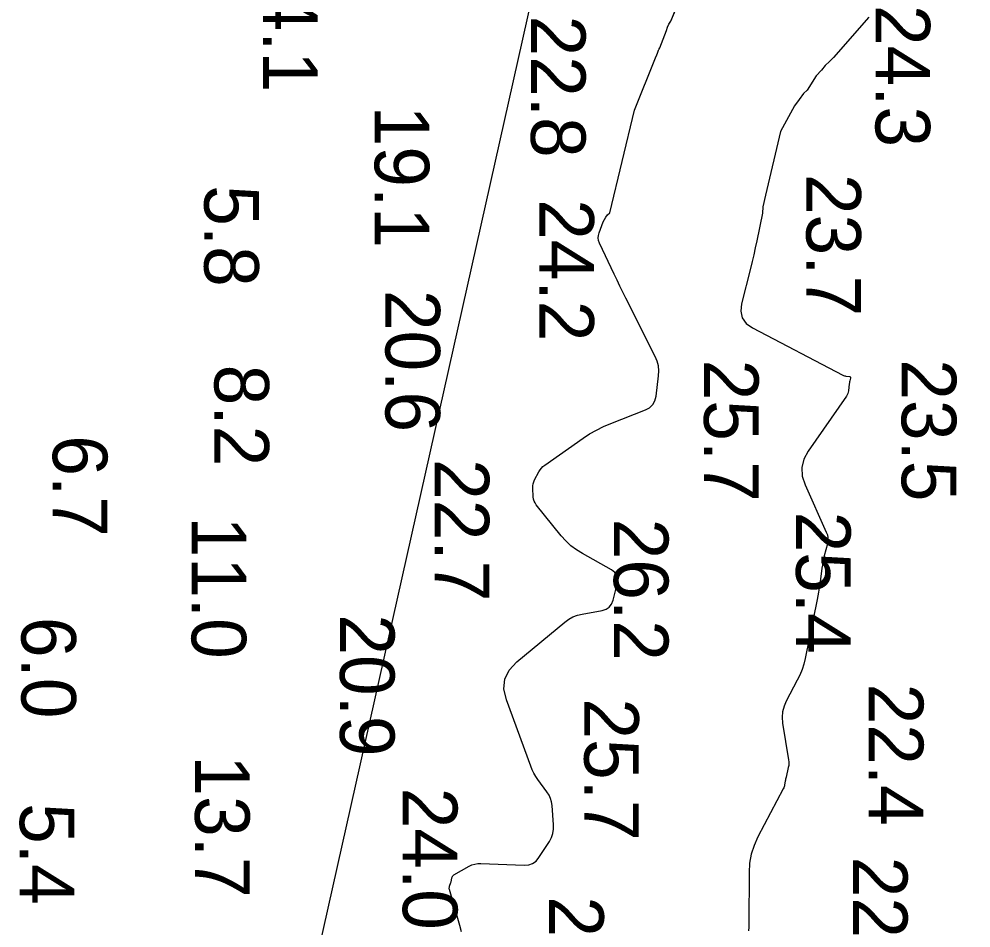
# Model space of a CAD drawing. Extents: x 1178573 to 1187098, y 693282 to 751751.
# Drawn here: x 1182261 to 1182479, y 745010.6 to 745218.6 of the extents above; entities that cross this region are included whole.
import ezdxf

# ---------------------------------------------------------------- set-up
doc = ezdxf.new("R2010")
doc.units = 0
for name, color, linetype in [('G-ANNO-PATT', 7, 'Continuous'), ('V-HYDS-MAJR', 7, 'Continuous'), ('V-HYDS-SOUN', 7, 'Continuous')]:
    doc.layers.add(name, color=color, linetype=linetype)

msp = doc.modelspace()

# ---------------------------------------------------------------- linework, layer by layer
at = {"layer": 'G-ANNO-PATT'}
for p, q in [((1182513.26, 745825.17), (1182287, 744815.43)), ((1182410.29, 745218.11), (1182423.46, 745250.22)), ((1182409.5, 745216.78), (1182409.83, 745217.48)), ((1182409.83, 745217.48), (1182410.29, 745218.11)), ((1182455.64, 745219.07), (1182447.55, 745209.85)), ((1182407.77, 745212.01), (1182409.3, 745216.01)), ((1182409.3, 745216.01), (1182409.5, 745216.78)), ((1182407.06, 745210.46), (1182407.21, 745210.83)), ((1182407.21, 745210.83), (1182407.3, 745211.05)), ((1182407.3, 745211.05), (1182407.39, 745211.28)), ((1182407.39, 745211.28), (1182407.48, 745211.47)), ((1182407.48, 745211.47), (1182407.56, 745211.65)), ((1182407.56, 745211.65), (1182407.57, 745211.69)), ((1182407.57, 745211.69), (1182407.62, 745211.79)), ((1182407.62, 745211.79), (1182407.77, 745212.01)), ((1182401.98, 745197.8), (1182406.77, 745209.76)), ((1182406.77, 745209.76), (1182407.06, 745210.46)), ((1182446.61, 745208.87), (1182445.6, 745207.99)), ((1182447.55, 745209.85), (1182446.61, 745208.87)), ((1182444.78, 745206.93), (1182443.54, 745205.62)), ((1182445.6, 745207.99), (1182444.78, 745206.93)), ((1182443.54, 745205.62), (1182441.52, 745202.37)), ((1182441.52, 745202.37), (1182440.66, 745201.56)), ((1182439.67, 745200.21), (1182438.63, 745198.76)), ((1182440.66, 745201.56), (1182439.67, 745200.21)), ((1182396.28, 745174.24), (1182401.98, 745197.8)), ((1182438.63, 745198.76), (1182435.37, 745192.92)), ((1182435.37, 745192.92), (1182431.94, 745178.34)), ((1182431.94, 745178.34), (1182431.34, 745175.61)), ((1182395.41, 745173.3), (1182395.81, 745173.8)), ((1182395.81, 745173.8), (1182396.28, 745174.24)), ((1182431.24, 745174.16), (1182429.94, 745167.84)), ((1182431.34, 745175.61), (1182431.24, 745174.16)), ((1182393.86, 745169.73), (1182394.8, 745172.18)), ((1182394.8, 745172.18), (1182395.07, 745172.77)), ((1182395.07, 745172.77), (1182395.41, 745173.3)), ((1182393.65, 745168.52), (1182393.69, 745169.12)), ((1182393.69, 745169.12), (1182393.86, 745169.73)), ((1182393.73, 745167.92), (1182393.65, 745168.52)), ((1182393.95, 745167.32), (1182393.73, 745167.92)), ((1182397.3, 745160.24), (1182393.95, 745167.32)), ((1182429.94, 745167.84), (1182429.6, 745166.26)), ((1182429.6, 745166.26), (1182429.25, 745164.69)), ((1182428.89, 745163.12), (1182428.5, 745161.55)), ((1182429.25, 745164.69), (1182428.89, 745163.12)), ((1182428.5, 745161.55), (1182426.49, 745153.48)), ((1182397.96, 745158.86), (1182397.3, 745160.24)), ((1182398.63, 745157.49), (1182397.96, 745158.86)), ((1182399.3, 745156.12), (1182398.63, 745157.49)), ((1182399.98, 745154.76), (1182399.3, 745156.12)), ((1182406.72, 745141.39), (1182399.98, 745154.76)), ((1182426.49, 745153.48), (1182426.29, 745151.73)), ((1182426.29, 745151.73), (1182426.64, 745150.23)), ((1182426.64, 745150.23), (1182427.53, 745148.98)), ((1182427.53, 745148.98), (1182428.97, 745147.96)), ((1182428.97, 745147.96), (1182449.66, 745137.15)), ((1182407.16, 745140.34), (1182406.72, 745141.39)), ((1182407.44, 745139.25), (1182407.16, 745140.34)), ((1182407.55, 745138.13), (1182407.44, 745139.25)), ((1182406.91, 745132.34), (1182407.49, 745136.98)), ((1182407.49, 745136.98), (1182407.55, 745138.13)), ((1182449.66, 745137.15), (1182449.83, 745137.07)), ((1182449.83, 745137.07), (1182450.01, 745137)), ((1182450.01, 745137), (1182450.19, 745136.96)), ((1182450.19, 745136.96), (1182450.37, 745136.92)), ((1182450.37, 745136.92), (1182451.16, 745136.82)), ((1182451.16, 745136.82), (1182451.3, 745136.78)), ((1182451.41, 745136.45), (1182451.25, 745135.79)), ((1182451.3, 745136.78), (1182451.39, 745136.7)), ((1182451.39, 745136.7), (1182451.43, 745136.59)), ((1182451.43, 745136.59), (1182451.41, 745136.45)), ((1182451.13, 745135.13), (1182450.94, 745133.53)), ((1182451.15, 745135.3), (1182451.13, 745135.13)), ((1182451.18, 745135.46), (1182451.15, 745135.3)), ((1182451.21, 745135.63), (1182451.18, 745135.46)), ((1182451.25, 745135.79), (1182451.21, 745135.63)), ((1182406.65, 745131.27), (1182406.91, 745132.34)), ((1182450.49, 745132.35), (1182441.72, 745119.72)), ((1182450.66, 745132.62), (1182450.49, 745132.35)), ((1182450.79, 745132.91), (1182450.66, 745132.62)), ((1182450.88, 745133.21), (1182450.79, 745132.91)), ((1182450.94, 745133.53), (1182450.88, 745133.21)), ((1182405.42, 745129.68), (1182406.16, 745130.38)), ((1182406.16, 745130.38), (1182406.65, 745131.27)), ((1182396.52, 745126.08), (1182404.45, 745129.17)), ((1182404.45, 745129.17), (1182405.42, 745129.68)), ((1182394.86, 745125.37), (1182396.52, 745126.08)), ((1182390.18, 745122.69), (1182391.69, 745123.68)), ((1182391.69, 745123.68), (1182393.25, 745124.57)), ((1182393.25, 745124.57), (1182394.86, 745125.37)), ((1182381.4, 745116.52), (1182390.18, 745122.69)), ((1182441.72, 745119.72), (1182440.73, 745117.87)), ((1182440.73, 745117.87), (1182440.28, 745115.98)), ((1182379.1, 745113.16), (1182380.08, 745115.01)), ((1182380.08, 745115.01), (1182380.34, 745115.45)), ((1182380.34, 745115.45), (1182380.65, 745115.84)), ((1182380.65, 745115.84), (1182381, 745116.2)), ((1182381, 745116.2), (1182381.4, 745116.52)), ((1182440.28, 745115.98), (1182440.38, 745114.03)), ((1182378.76, 745112.24), (1182378.9, 745112.7)), ((1182378.9, 745112.7), (1182379.1, 745113.16)), ((1182440.38, 745114.03), (1182441.01, 745112.04)), ((1182378.68, 745111.27), (1182378.69, 745111.76)), ((1182378.78, 745109.27), (1182378.68, 745111.27)), ((1182378.69, 745111.76), (1182378.76, 745112.24)), ((1182441.01, 745112.04), (1182445.88, 745101.21)), ((1182378.84, 745108.78), (1182378.78, 745109.27)), ((1182378.97, 745108.32), (1182378.84, 745108.78)), ((1182379.18, 745107.89), (1182378.97, 745108.32)), ((1182379.46, 745107.48), (1182379.18, 745107.89)), ((1182385.16, 745100.39), (1182379.46, 745107.48)), ((1182386.22, 745099.18), (1182385.16, 745100.39)), ((1182445.88, 745101.21), (1182446.11, 745100.55)), ((1182446.11, 745100.55), (1182446.23, 745099.89)), ((1182446.23, 745099.89), (1182446.23, 745099.21)), ((1182387.39, 745098.1), (1182386.22, 745099.18)), ((1182388.65, 745097.13), (1182387.39, 745098.1)), ((1182446.11, 745098.52), (1182445.42, 745095.76)), ((1182446.23, 745099.21), (1182446.11, 745098.52)), ((1182390.02, 745096.28), (1182388.65, 745097.13)), ((1182396.73, 745092.55), (1182390.02, 745096.28)), ((1182445.25, 745095.07), (1182445.11, 745094.37)), ((1182445.42, 745095.76), (1182445.25, 745095.07)), ((1182444.88, 745092.97), (1182444.38, 745089.21)), ((1182444.98, 745093.67), (1182444.88, 745092.97)), ((1182445.11, 745094.37), (1182444.98, 745093.67)), ((1182397.48, 745091.99), (1182396.73, 745092.55)), ((1182397.95, 745091.31), (1182397.48, 745091.99)), ((1182398.13, 745090.51), (1182397.95, 745091.31)), ((1182397.06, 745085.61), (1182398.03, 745089.58)), ((1182398.03, 745089.58), (1182398.13, 745090.51)), ((1182444.38, 745089.21), (1182444.26, 745088.35)), ((1182443.97, 745086.63), (1182443.81, 745085.78)), ((1182444.12, 745087.49), (1182443.97, 745086.63)), ((1182444.26, 745088.35), (1182444.12, 745087.49)), ((1182396.19, 745084.03), (1182396.72, 745084.72)), ((1182396.72, 745084.72), (1182397.06, 745085.61)), ((1182443.81, 745085.78), (1182441.04, 745072.3)), ((1182387.87, 745081.78), (1182388.88, 745082.17)), ((1182388.88, 745082.17), (1182389.95, 745082.43)), ((1182389.95, 745082.43), (1182394.57, 745083.27)), ((1182394.57, 745083.27), (1182395.47, 745083.55)), ((1182395.47, 745083.55), (1182396.19, 745084.03)), ((1182374.99, 745071.51), (1182386.02, 745080.61)), ((1182386.02, 745080.61), (1182386.91, 745081.26)), ((1182386.91, 745081.26), (1182387.87, 745081.78)), ((1182373.25, 745069.65), (1182374.99, 745071.51)), ((1182440.73, 745071), (1182440.32, 745069.73)), ((1182441.04, 745072.3), (1182440.73, 745071)), ((1182372.27, 745067.58), (1182373.25, 745069.65)), ((1182440.32, 745069.73), (1182439.82, 745068.5)), ((1182372.07, 745065.31), (1182372.27, 745067.58)), ((1182439.24, 745067.3), (1182436.71, 745062.55)), ((1182439.82, 745068.5), (1182439.24, 745067.3)), ((1182372.63, 745062.82), (1182372.07, 745065.31)), ((1182378.21, 745047.63), (1182372.63, 745062.82)), ((1182436.71, 745062.55), (1182436.19, 745061.35)), ((1182435.87, 745060.11), (1182435.77, 745058.83)), ((1182436.19, 745061.35), (1182435.87, 745060.11)), ((1182435.77, 745058.83), (1182435.88, 745057.52)), ((1182435.88, 745057.52), (1182437.24, 745049.12)), ((1182378.54, 745046.83), (1182378.21, 745047.63)), ((1182437.18, 745047.34), (1182436.66, 745045.13)), ((1182437.26, 745047.78), (1182437.18, 745047.34)), ((1182437.24, 745049.12), (1182437.29, 745048.67)), ((1182437.3, 745048.23), (1182437.26, 745047.78)), ((1182437.29, 745048.67), (1182437.3, 745048.23)), ((1182378.92, 745046.05), (1182378.54, 745046.83)), ((1182379.36, 745045.3), (1182378.92, 745046.05)), ((1182379.85, 745044.58), (1182379.36, 745045.3)), ((1182436.61, 745044.91), (1182436.56, 745044.69)), ((1182436.66, 745045.13), (1182436.61, 745044.91)), ((1182381.92, 745041.76), (1182379.85, 745044.58)), ((1182436.13, 745042.69), (1182436.03, 745042.49)), ((1182436.21, 745042.9), (1182436.13, 745042.69)), ((1182436.28, 745043.12), (1182436.21, 745042.9)), ((1182436.32, 745043.34), (1182436.28, 745043.12)), ((1182436.48, 745044.24), (1182436.32, 745043.34)), ((1182436.51, 745044.46), (1182436.48, 745044.24)), ((1182436.56, 745044.69), (1182436.51, 745044.46)), ((1182382.39, 745041.04), (1182381.92, 745041.76)), ((1182382.73, 745040.27), (1182382.39, 745041.04)), ((1182436.03, 745042.49), (1182430.2, 745031.45)), ((1182382.97, 745039.46), (1182382.73, 745040.27)), ((1182383.09, 745038.61), (1182382.97, 745039.46)), ((1182383.43, 745034.21), (1182383.09, 745038.61)), ((1182383.43, 745033.2), (1182383.43, 745034.21)), ((1182382.95, 745031.32), (1182383.27, 745032.24)), ((1182383.27, 745032.24), (1182383.43, 745033.2)), ((1182380.06, 745026.72), (1182382.47, 745030.43)), ((1182382.47, 745030.43), (1182382.95, 745031.32)), ((1182430.2, 745031.45), (1182429.32, 745029.51)), ((1182428.69, 745027.51), (1182428.31, 745025.44)), ((1182429.32, 745029.51), (1182428.69, 745027.51)), ((1182364.72, 745025.04), (1182365.38, 745025.25)), ((1182365.38, 745025.25), (1182366.07, 745025.37)), ((1182366.07, 745025.37), (1182366.79, 745025.39)), ((1182366.79, 745025.39), (1182376.73, 745024.99)), ((1182377.74, 745025.07), (1182378.64, 745025.38)), ((1182378.64, 745025.38), (1182379.41, 745025.93)), ((1182379.41, 745025.93), (1182380.06, 745026.72)), ((1182428.31, 745025.44), (1182428.18, 745023.32)), ((1182360.57, 745022.75), (1182364.07, 745024.73)), ((1182364.07, 745024.73), (1182364.72, 745025.04)), ((1182376.73, 745024.99), (1182377.74, 745025.07)), ((1182428.18, 745023.32), (1182428.15, 745011.72)), ((1182359.62, 745020.18), (1182359.91, 745021.03)), ((1182359.91, 745021.03), (1182359.96, 745021.19)), ((1182359.96, 745021.19), (1182360.01, 745021.34)), ((1182360.01, 745021.34), (1182360.05, 745021.49)), ((1182360.05, 745021.49), (1182360.08, 745021.65)), ((1182360.08, 745021.65), (1182360.22, 745022.28)), ((1182360.22, 745022.28), (1182360.27, 745022.42)), ((1182360.27, 745022.42), (1182360.34, 745022.55)), ((1182360.34, 745022.55), (1182360.44, 745022.66)), ((1182360.44, 745022.66), (1182360.57, 745022.75)), ((1182359.55, 745019.79), (1182359.57, 745019.99)), ((1182359.56, 745019.6), (1182359.55, 745019.79)), ((1182359.6, 745019.4), (1182359.56, 745019.6)), ((1182359.57, 745019.99), (1182359.62, 745020.18)), ((1182361.94, 745011.19), (1182359.6, 745019.4)), ((1182362.36, 745009.76), (1182361.94, 745011.19)), ((1182428.12, 745010.83), (1182428.05, 745009.95)), ((1182428.15, 745011.72), (1182428.12, 745010.83))]:
    msp.add_line(p, q, dxfattribs=at)
at = {"layer": 'V-HYDS-MAJR'}
for points in [[(1182401.98, 745197.8), (1182406.77, 745209.76), (1182407.06, 745210.46), (1182407.21, 745210.83), (1182407.3, 745211.05), (1182407.39, 745211.28), (1182407.48, 745211.47), (1182407.56, 745211.65), (1182407.57, 745211.69), (1182407.62, 745211.79), (1182407.77, 745212.01), (1182409.3, 745216.01), (1182409.5, 745216.78), (1182409.83, 745217.48), (1182410.29, 745218.11), (1182423.46, 745250.22)], [(1182455.64, 745219.07), (1182447.55, 745209.85), (1182446.61, 745208.87), (1182445.6, 745207.99), (1182444.78, 745206.93), (1182443.54, 745205.62), (1182441.52, 745202.37), (1182440.66, 745201.56), (1182439.67, 745200.21), (1182438.63, 745198.76), (1182435.37, 745192.92)], [(1182362.36, 745009.76), (1182361.94, 745011.19), (1182359.6, 745019.4), (1182359.56, 745019.6), (1182359.55, 745019.79), (1182359.57, 745019.99), (1182359.62, 745020.18), (1182359.91, 745021.03), (1182359.96, 745021.19), (1182360.01, 745021.34), (1182360.05, 745021.49), (1182360.08, 745021.65), (1182360.22, 745022.28), (1182360.27, 745022.42), (1182360.34, 745022.55), (1182360.44, 745022.66), (1182360.57, 745022.75), (1182364.07, 745024.73), (1182364.72, 745025.04), (1182365.38, 745025.25), (1182366.07, 745025.37), (1182366.79, 745025.39), (1182376.73, 745024.99), (1182377.74, 745025.07), (1182378.64, 745025.38), (1182379.41, 745025.93), (1182380.06, 745026.72), (1182382.47, 745030.43), (1182382.95, 745031.32), (1182383.27, 745032.24), (1182383.43, 745033.2), (1182383.43, 745034.21), (1182383.09, 745038.61), (1182382.97, 745039.46), (1182382.73, 745040.27), (1182382.39, 745041.04), (1182381.92, 745041.76), (1182379.85, 745044.58), (1182379.36, 745045.3), (1182378.92, 745046.05), (1182378.54, 745046.83), (1182378.21, 745047.63), (1182372.63, 745062.82), (1182372.07, 745065.31), (1182372.27, 745067.58), (1182373.25, 745069.65), (1182374.99, 745071.51), (1182386.02, 745080.61), (1182386.91, 745081.26), (1182387.87, 745081.78), (1182388.88, 745082.17), (1182389.95, 745082.43), (1182394.57, 745083.27), (1182395.47, 745083.55), (1182396.19, 745084.03), (1182396.72, 745084.72), (1182397.06, 745085.61), (1182398.03, 745089.58), (1182398.13, 745090.51), (1182397.95, 745091.31), (1182397.48, 745091.99), (1182396.73, 745092.55), (1182390.02, 745096.28), (1182388.65, 745097.13), (1182387.39, 745098.1), (1182386.22, 745099.18), (1182385.16, 745100.39), (1182379.46, 745107.48), (1182379.18, 745107.89), (1182378.97, 745108.32), (1182378.84, 745108.78), (1182378.78, 745109.27), (1182378.68, 745111.27), (1182378.69, 745111.76), (1182378.76, 745112.24), (1182378.9, 745112.7), (1182379.1, 745113.16), (1182380.08, 745115.01), (1182380.34, 745115.45), (1182380.65, 745115.84), (1182381, 745116.2), (1182381.4, 745116.52), (1182390.18, 745122.69), (1182391.69, 745123.68), (1182393.25, 745124.57), (1182394.86, 745125.37), (1182396.52, 745126.08), (1182404.45, 745129.17), (1182405.42, 745129.68), (1182406.16, 745130.38), (1182406.65, 745131.27), (1182406.91, 745132.34), (1182407.49, 745136.98), (1182407.55, 745138.13), (1182407.44, 745139.25), (1182407.16, 745140.34), (1182406.72, 745141.39), (1182399.98, 745154.76), (1182399.3, 745156.12), (1182398.63, 745157.49), (1182397.96, 745158.86), (1182397.3, 745160.24), (1182393.95, 745167.32), (1182393.73, 745167.92), (1182393.65, 745168.52), (1182393.69, 745169.12), (1182393.86, 745169.73), (1182394.8, 745172.18), (1182395.07, 745172.77), (1182395.41, 745173.3), (1182395.81, 745173.8), (1182396.28, 745174.24), (1182401.98, 745197.8)], [(1182435.37, 745192.92), (1182431.94, 745178.34), (1182431.34, 745175.61), (1182431.24, 745174.16), (1182429.94, 745167.84), (1182429.6, 745166.26), (1182429.25, 745164.69), (1182428.89, 745163.12), (1182428.5, 745161.55), (1182426.49, 745153.48), (1182426.29, 745151.73), (1182426.64, 745150.23), (1182427.53, 745148.98), (1182428.97, 745147.96), (1182449.66, 745137.15), (1182449.83, 745137.07), (1182450.01, 745137), (1182450.19, 745136.96), (1182450.37, 745136.92), (1182451.16, 745136.82), (1182451.3, 745136.78), (1182451.39, 745136.7), (1182451.43, 745136.59), (1182451.41, 745136.45), (1182451.25, 745135.79), (1182451.21, 745135.63), (1182451.18, 745135.46), (1182451.15, 745135.3), (1182451.13, 745135.13), (1182450.94, 745133.53), (1182450.88, 745133.21), (1182450.79, 745132.91), (1182450.66, 745132.62), (1182450.49, 745132.35), (1182441.72, 745119.72), (1182440.73, 745117.87), (1182440.28, 745115.98), (1182440.38, 745114.03), (1182441.01, 745112.04), (1182445.88, 745101.21), (1182446.11, 745100.55), (1182446.23, 745099.89), (1182446.23, 745099.21), (1182446.11, 745098.52), (1182445.42, 745095.76), (1182445.25, 745095.07), (1182445.11, 745094.37), (1182444.98, 745093.67), (1182444.88, 745092.97), (1182444.38, 745089.21), (1182444.26, 745088.35), (1182444.12, 745087.49), (1182443.97, 745086.63), (1182443.81, 745085.78), (1182441.04, 745072.3), (1182440.73, 745071), (1182440.32, 745069.73), (1182439.82, 745068.5), (1182439.24, 745067.3), (1182436.71, 745062.55), (1182436.19, 745061.35), (1182435.87, 745060.11), (1182435.77, 745058.83), (1182435.88, 745057.52), (1182437.24, 745049.12), (1182437.29, 745048.67), (1182437.3, 745048.23), (1182437.26, 745047.78), (1182437.18, 745047.34), (1182436.66, 745045.13), (1182436.61, 745044.91), (1182436.56, 745044.69), (1182436.51, 745044.46), (1182436.48, 745044.24), (1182436.32, 745043.34), (1182436.28, 745043.12), (1182436.21, 745042.9), (1182436.13, 745042.69), (1182436.03, 745042.49), (1182430.2, 745031.45), (1182429.32, 745029.51), (1182428.69, 745027.51), (1182428.31, 745025.44), (1182428.18, 745023.32), (1182428.15, 745011.72), (1182428.12, 745010.83), (1182428.05, 745009.95)]]:
    msp.add_lwpolyline(points, dxfattribs=at)

# ---------------------------------------------------------------- texts
at = {"layer": 'V-HYDS-SOUN'}
for s, p in [('4.1', (1182316.93, 745225.14)), ('24.3 ', (1182457.14, 745221.85)), ('22.8 ', (1182378.25, 745219.42)), ('19.1 ', (1182342.46, 745198.78)), ('23.7 ', (1182441.3, 745183.17)), ('5.8', (1182303.45, 745180.59)), ('24.2 ', (1182380.17, 745177.39)), ('20.6 ', (1182344.94, 745156.63)), ('8.2', (1182305.78, 745139.53)), ('25.7 ', (1182417.87, 745140.68)), ('23.5 ', (1182463.13, 745140.76)), ('6.7', (1182268.77, 745123.36)), ('22.7 ', (1182356.19, 745117.91)), ('25.4 ', (1182438.94, 745105.91)), ('11.0 ', (1182300.55, 745104.76)), ('26.2 ', (1182397.23, 745104.29)), ('6.0', (1182261.58, 745081.8)), ('20.9 ', (1182334.52, 745082.38)), ('22.4 ', (1182455.6, 745066.54)), ('25.7 ', (1182390.45, 745063.15)), ('13.7 ', (1182301.34, 745050.1)), ('24.0 ', (1182348.91, 745042.72)), ('5.4', (1182261.22, 745039.18)), ('22.1 ', (1182451.97, 745026.93)), ('25.8 ', (1182382.42, 745017.85))]:
    msp.add_text(s, height=12.5, rotation=270, dxfattribs=at).set_placement(p)

doc.saveas('drawing.dxf')
